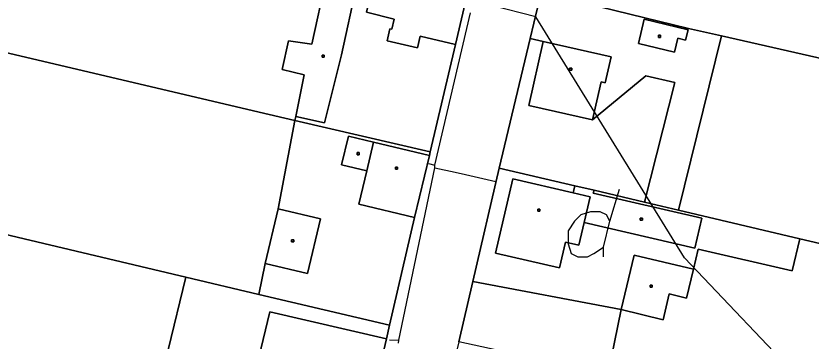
# Model space of a CAD drawing. Extents: x -645676 to -642474, y -1077513 to -1072613.
# Drawn here: x -644889.5 to -644778.2, y -1074201.1 to -1074155.6 of the extents above; entities that cross this region are included whole.
import ezdxf

# ---------------------------------------------------------------- set-up
doc = ezdxf.new("R2010")
doc.units = 0
for name, color, linetype in [('KN', 7, 'Continuous'), ('KULTURY_STAV', 7, 'Continuous'), ('KULTURY_ZNACKY', 7, 'Continuous'), ('PLYNOVOD', 7, 'Continuous'), ('VRSTEVNICE', 7, 'Continuous')]:
    doc.layers.add(name, color=color, linetype=linetype)

# ---------------------------------------------------------------- blocks, each defined once
blk = doc.blocks.new('$431')
blk.add_line((0.63, 0.99), (0.9, 1.89))
blk.add_lwpolyline([(0.45, 0), (0.45, 0.27), (0.63, 0.99), (0.54, 1.17), (0.36, 1.26), (0.09, 1.26), (-0.18, 1.17), (-0.36, 0.99), (-0.54, 0.72), (-0.54, 0.36), (-0.45, 0.09), (-0.27, 0), (0, 0), (0.18, 0.09), (0.45, 0.27)])

msp = doc.modelspace()

# ---------------------------------------------------------------- linework, layer by layer
at = {"layer": 'KN'}
for points in [[(-644844.96, -1074145.63), (-644846.02, -1074150.41), (-644848.06, -1074159.6), (-644851.31, -1074159.13), (-644852.19, -1074163.1), (-644849.1, -1074163.85), (-644850.3, -1074169.7), (-644850.42, -1074170.25), (-644855.39, -1074169.1), (-644946.06, -1074147.76), (-644943.93, -1074121.13)], [(-644718, -1074139.64), (-644722.14, -1074174), (-644790.7, -1074158.43), (-644795.34, -1074157.38), (-644815.93, -1074152.3), (-644814.97, -1074126.78)], [(-644838.48, -1074147.23), (-644840.38, -1074155.1), (-644836.5, -1074156.08), (-644836.84, -1074157.5), (-644837.13, -1074157.42), (-644837.52, -1074159.11), (-644833.26, -1074160.11), (-644832.88, -1074158.47), (-644827.93, -1074159.62), (-644831.47, -1074174.64), (-644850.42, -1074170.25), (-644850.3, -1074169.7), (-644846.26, -1074170.6), (-644843.91, -1074161.05), (-644841.81, -1074151.41), (-644846.02, -1074150.41), (-644844.96, -1074145.63)], [(-644825.75, -1074150.22), (-644827.93, -1074159.62), (-644832.88, -1074158.47), (-644833.26, -1074160.11), (-644837.52, -1074159.11), (-644837.13, -1074157.42), (-644836.84, -1074157.5), (-644836.5, -1074156.08), (-644840.38, -1074155.1), (-644838.48, -1074147.23)], [(-644850.42, -1074170.25), (-644852.74, -1074182.62), (-644854.55, -1074190.26), (-644855.44, -1074194.56), (-644865.67, -1074192.14), (-644948.13, -1074172.61), (-644946.06, -1074147.76), (-644855.39, -1074169.1)], [(-644850.3, -1074169.7), (-644849.1, -1074163.85), (-644852.19, -1074163.1), (-644851.31, -1074159.13), (-644848.06, -1074159.6), (-644846.02, -1074150.41), (-644841.81, -1074151.41), (-644843.91, -1074161.05), (-644846.26, -1074170.6)], [(-644790.7, -1074158.43), (-644796.73, -1074182.79), (-644801.5, -1074181.66), (-644797.26, -1074164.93), (-644801.3, -1074164.02), (-644808.75, -1074170.17), (-644807.55, -1074164.85), (-644806.97, -1074164.98), (-644806.15, -1074161.37), (-644815.66, -1074159.22), (-644817.49, -1074158.81), (-644815.93, -1074152.3), (-644795.34, -1074157.38)], [(-644795.39, -1074157.57), (-644795.76, -1074159.02), (-644796.81, -1074158.75), (-644797.29, -1074160.71), (-644802.34, -1074159.47), (-644801.51, -1074156.07)], [(-644795.39, -1074157.57), (-644801.51, -1074156.07), (-644802.34, -1074159.47), (-644797.29, -1074160.71), (-644796.81, -1074158.75), (-644795.76, -1074159.02)], [(-644799.24, -1074158.64), (-644799.54, -1074158.64), (-644799.54, -1074158.34), (-644799.24, -1074158.34)], [(-644799.24, -1074158.64), (-644799.24, -1074158.34), (-644799.54, -1074158.34), (-644799.54, -1074158.64)], [(-644722.14, -1074174), (-644727.44, -1074199), (-644779.76, -1074186.79), (-644796.73, -1074182.79), (-644790.7, -1074158.43)], [(-644815.66, -1074159.22), (-644817.68, -1074168.15), (-644808.75, -1074170.17), (-644801.3, -1074164.02), (-644797.26, -1074164.93), (-644801.5, -1074181.66), (-644808.55, -1074180), (-644811.23, -1074179.38), (-644821.84, -1074176.9), (-644817.49, -1074158.81)], [(-644808.75, -1074170.17), (-644817.68, -1074168.15), (-644815.66, -1074159.22), (-644806.15, -1074161.37), (-644806.97, -1074164.98), (-644807.55, -1074164.85)], [(-644846.3, -1074161.42), (-644846.6, -1074161.42), (-644846.6, -1074161.12), (-644846.3, -1074161.12)], [(-644846.3, -1074161.42), (-644846.3, -1074161.12), (-644846.6, -1074161.12), (-644846.6, -1074161.42)], [(-644811.66, -1074163.22), (-644811.96, -1074163.22), (-644811.96, -1074162.92), (-644811.66, -1074162.92)], [(-644811.66, -1074163.22), (-644811.66, -1074162.92), (-644811.96, -1074162.92), (-644811.96, -1074163.22)], [(-644831.47, -1074174.64), (-644831.59, -1074175.13), (-644839.4, -1074173.28), (-644842.92, -1074172.43), (-644843.89, -1074176.45), (-644840.35, -1074177.29), (-644841.46, -1074181.96), (-644833.65, -1074183.81), (-644837.17, -1074198.89), (-644855.44, -1074194.56), (-644854.55, -1074190.26), (-644848.67, -1074191.66), (-644846.85, -1074184.02), (-644852.74, -1074182.62), (-644850.42, -1074170.25)], [(-644865.67, -1074192.14), (-644868.15, -1074202.33), (-644863.78, -1074203.61), (-644867.36, -1074217.45), (-644950.25, -1074198.06), (-644948.13, -1074172.61)], [(-644839.4, -1074173.28), (-644840.35, -1074177.29), (-644843.89, -1074176.45), (-644842.92, -1074172.43)], [(-644831.59, -1074175.13), (-644833.65, -1074183.81), (-644841.46, -1074181.96), (-644840.35, -1074177.29), (-644839.4, -1074173.28)], [(-644841.4, -1074175.04), (-644841.7, -1074175.04), (-644841.7, -1074174.74), (-644841.4, -1074174.74)], [(-644841.4, -1074175.04), (-644841.4, -1074174.74), (-644841.7, -1074174.74), (-644841.7, -1074175.04)], [(-644836.03, -1074177.08), (-644836.33, -1074177.08), (-644836.33, -1074176.78), (-644836.03, -1074176.78)], [(-644836.03, -1074177.08), (-644836.03, -1074176.78), (-644836.33, -1074176.78), (-644836.33, -1074177.08)], [(-644811.23, -1074179.38), (-644811.45, -1074180.36), (-644819.93, -1074178.39), (-644822.34, -1074188.78), (-644813.38, -1074190.86), (-644812.54, -1074187.25), (-644810.66, -1074187.69), (-644809.93, -1074184.52), (-644794.44, -1074188.12), (-644793.47, -1074183.93), (-644808.65, -1074180.43), (-644808.55, -1074180), (-644801.5, -1074181.66), (-644796.73, -1074182.79), (-644779.76, -1074186.79), (-644780.8, -1074191.28), (-644793.98, -1074188.23), (-644794.65, -1074191.05), (-644802.95, -1074189.07), (-644804.77, -1074196.7), (-644825.52, -1074192.75), (-644821.84, -1074176.9)], [(-644811.45, -1074180.36), (-644809.1, -1074180.91), (-644809.93, -1074184.52), (-644810.66, -1074187.69), (-644812.54, -1074187.25), (-644813.38, -1074190.86), (-644822.34, -1074188.78), (-644819.93, -1074178.39)], [(-644808.55, -1074180), (-644808.65, -1074180.43), (-644793.47, -1074183.93), (-644794.44, -1074188.12), (-644809.93, -1074184.52), (-644809.1, -1074180.91), (-644811.45, -1074180.36), (-644811.23, -1074179.38)], [(-644854.55, -1074190.26), (-644852.74, -1074182.62), (-644846.85, -1074184.02), (-644848.67, -1074191.66)], [(-644816.12, -1074182.95), (-644816.42, -1074182.95), (-644816.42, -1074182.65), (-644816.12, -1074182.65)], [(-644816.12, -1074182.95), (-644816.12, -1074182.65), (-644816.42, -1074182.65), (-644816.42, -1074182.95)], [(-644801.78, -1074184.19), (-644802.08, -1074184.19), (-644802.08, -1074183.89), (-644801.78, -1074183.89)], [(-644801.78, -1074184.19), (-644801.78, -1074183.89), (-644802.08, -1074183.89), (-644802.08, -1074184.19)], [(-644850.57, -1074187.22), (-644850.87, -1074187.22), (-644850.87, -1074186.92), (-644850.57, -1074186.92)], [(-644850.57, -1074187.22), (-644850.57, -1074186.92), (-644850.87, -1074186.92), (-644850.87, -1074187.22)], [(-644727.44, -1074199), (-644732.37, -1074223.41), (-644800.95, -1074207.13), (-644802.73, -1074206.72), (-644804.99, -1074206.2), (-644806.61, -1074205.83), (-644804.77, -1074196.7), (-644798.89, -1074198.11), (-644798.03, -1074194.51), (-644795.61, -1074195.08), (-644794.65, -1074191.05), (-644793.98, -1074188.23), (-644780.8, -1074191.28), (-644779.76, -1074186.79)], [(-644794.65, -1074191.05), (-644795.61, -1074195.08), (-644798.03, -1074194.51), (-644798.89, -1074198.11), (-644804.77, -1074196.7), (-644802.95, -1074189.07)], [(-644855.44, -1074194.56), (-644837.17, -1074198.89), (-644837.61, -1074200.8), (-644853.93, -1074197), (-644856.07, -1074205.93), (-644848.8, -1074207.67), (-644849.37, -1074210.16), (-644843.56, -1074211.52), (-644842.93, -1074208.97), (-644839.69, -1074209.74), (-644842.69, -1074223.1), (-644859.65, -1074219.22), (-644867.36, -1074217.45), (-644863.78, -1074203.61), (-644868.15, -1074202.33), (-644865.67, -1074192.14)], [(-644804.77, -1074196.7), (-644806.61, -1074205.83), (-644811.3, -1074204.76), (-644816.32, -1074203.61), (-644827.48, -1074201.22), (-644825.52, -1074192.75)], [(-644800.39, -1074193.57), (-644800.69, -1074193.57), (-644800.69, -1074193.27), (-644800.39, -1074193.27)], [(-644800.39, -1074193.57), (-644800.39, -1074193.27), (-644800.69, -1074193.27), (-644800.69, -1074193.57)], [(-644837.61, -1074200.8), (-644839.69, -1074209.74), (-644842.93, -1074208.97), (-644843.56, -1074211.52), (-644849.37, -1074210.16), (-644848.8, -1074207.67), (-644856.07, -1074205.93), (-644853.93, -1074197)]]:
    msp.add_lwpolyline(points, close=True, dxfattribs=at)
for points in [[(-644839.69, -1074209.74), (-644837.61, -1074200.8), (-644837.17, -1074198.89), (-644833.65, -1074183.81), (-644831.59, -1074175.13), (-644831.47, -1074174.64), (-644827.93, -1074159.62), (-644825.75, -1074150.22)], [(-644815.93, -1074152.3), (-644817.49, -1074158.81), (-644821.84, -1074176.9), (-644825.52, -1074192.75), (-644827.48, -1074201.22), (-644831.42, -1074217.77), (-644833.27, -1074225.55), (-644838.91, -1074249.82), (-644842.5, -1074265.3), (-644844.61, -1074274.04), (-644853.97, -1074313.63)]]:
    msp.add_lwpolyline(points, dxfattribs=at)
at = {"layer": 'KULTURY_STAV'}
for points in [[(-644605.5, -1074134.41), (-644587, -1074174.41), (-644572.02, -1074204.88), (-644555.38, -1074234.91), (-644539.9, -1074259.03), (-644551.61, -1074277.21), (-644739.27, -1074253.76), (-644737.8, -1074247.86), (-644732.37, -1074223.41), (-644727.44, -1074199), (-644722.14, -1074174), (-644790.7, -1074158.43), (-644795.34, -1074157.38), (-644815.93, -1074152.3)], [(-644846.02, -1074150.41), (-644848.06, -1074159.6), (-644851.31, -1074159.13), (-644852.19, -1074163.1), (-644849.1, -1074163.85), (-644850.3, -1074169.7), (-644850.42, -1074170.25), (-644852.74, -1074182.62), (-644854.55, -1074190.26), (-644855.44, -1074194.56), (-644865.67, -1074192.14), (-644868.15, -1074202.33)], [(-644868.15, -1074202.33), (-644865.67, -1074192.14), (-644855.44, -1074194.56), (-644854.55, -1074190.26), (-644852.74, -1074182.62), (-644850.42, -1074170.25), (-644850.3, -1074169.7), (-644849.1, -1074163.85), (-644852.19, -1074163.1), (-644851.31, -1074159.13), (-644848.06, -1074159.6), (-644846.02, -1074150.41)], [(-644858.3, -1074288.74), (-644854.42, -1074271.96), (-644853.48, -1074268.11), (-644852.48, -1074264.02), (-644850.7, -1074256.15), (-644849.4, -1074250.75), (-644848.6, -1074247.39), (-644847.61, -1074243.62), (-644845.73, -1074235.68), (-644845.59, -1074235.12), (-644844.69, -1074231.47), (-644842.8, -1074223.58), (-644842.69, -1074223.1), (-644839.69, -1074209.74), (-644837.61, -1074200.8), (-644837.17, -1074198.89), (-644833.65, -1074183.81), (-644831.59, -1074175.13), (-644831.47, -1074174.64), (-644827.93, -1074159.62), (-644825.75, -1074150.22)], [(-644825.75, -1074150.22), (-644827.93, -1074159.62), (-644831.47, -1074174.64), (-644831.59, -1074175.13), (-644833.65, -1074183.81), (-644837.17, -1074198.89), (-644837.61, -1074200.8), (-644839.69, -1074209.74)], [(-644815.93, -1074152.3), (-644817.49, -1074158.81), (-644815.66, -1074159.22), (-644817.68, -1074168.15), (-644808.75, -1074170.17), (-644801.3, -1074164.02), (-644797.26, -1074164.93), (-644801.5, -1074181.66), (-644808.55, -1074180), (-644811.23, -1074179.38), (-644821.84, -1074176.9), (-644825.52, -1074192.75), (-644804.77, -1074196.7), (-644806.61, -1074205.83), (-644811.3, -1074204.76), (-644816.32, -1074203.61), (-644827.48, -1074201.22), (-644831.42, -1074217.77), (-644833.27, -1074225.55), (-644838.91, -1074249.82), (-644840.69, -1074257.51), (-644842.5, -1074265.3), (-644844.61, -1074274.04), (-644853.97, -1074313.63)], [(-644815.93, -1074152.3), (-644795.34, -1074157.38), (-644790.7, -1074158.43), (-644796.73, -1074182.79), (-644779.76, -1074186.79), (-644780.8, -1074191.28), (-644793.98, -1074188.23), (-644794.65, -1074191.05), (-644795.61, -1074195.08), (-644798.03, -1074194.51), (-644798.89, -1074198.11), (-644804.77, -1074196.7), (-644825.52, -1074192.75), (-644821.84, -1074176.9), (-644811.23, -1074179.38), (-644808.55, -1074180), (-644801.5, -1074181.66), (-644797.26, -1074164.93), (-644801.3, -1074164.02), (-644808.75, -1074170.17), (-644817.68, -1074168.15), (-644815.66, -1074159.22), (-644817.49, -1074158.81), (-644815.93, -1074152.3)], [(-644806.61, -1074205.83), (-644804.77, -1074196.7), (-644798.89, -1074198.11), (-644798.03, -1074194.51), (-644795.61, -1074195.08), (-644794.65, -1074191.05), (-644793.98, -1074188.23), (-644780.8, -1074191.28), (-644779.76, -1074186.79), (-644796.73, -1074182.79), (-644790.7, -1074158.43)], [(-644790.7, -1074158.43), (-644722.14, -1074174), (-644727.44, -1074199), (-644732.37, -1074223.41), (-644737.8, -1074247.86), (-644739.27, -1074253.76), (-644743.77, -1074271.82), (-644746.58, -1074283.11), (-644749.84, -1074296.19), (-644756.21, -1074321.75), (-644752.45, -1074322.25), (-644736.38, -1074324.4), (-644727.36, -1074325.61), (-644699.27, -1074329.37)]]:
    msp.add_lwpolyline(points, dxfattribs=at)
at = {"layer": 'PLYNOVOD'}
for p, q in [((-644830.81, -1074176.49), (-644825.82, -1074155.19)), ((-644831.73, -1074176.25), (-644830.81, -1074176.49)), ((-644835.88, -1074200.97), (-644830.83, -1074176.87)), ((-644830.83, -1074176.87), (-644830.81, -1074176.49)), ((-644830.83, -1074176.87), (-644828, -1074177.5)), ((-644828, -1074177.5), (-644826.53, -1074177.82)), ((-644826.53, -1074177.82), (-644822.3, -1074178.76)), ((-644837.17, -1074200.9), (-644835.88, -1074200.97)), ((-644835.9, -1074201.38), (-644835.88, -1074200.97))]:
    msp.add_line(p, q, dxfattribs=at)
at = {"layer": 'VRSTEVNICE'}
msp.add_lwpolyline([(-644567.17, -1074334.58), (-644603.49, -1074312.22), (-644620.72, -1074302.54), (-644629.27, -1074298.69), (-644654.9, -1074289.01), (-644665.16, -1074284.17), (-644689.37, -1074270.06), (-644716.71, -1074255.54), (-644730.1, -1074246.99), (-644741.5, -1074238.73), (-644768.7, -1074216.51), (-644778.95, -1074207.26), (-644795.9, -1074189.45), (-644816.68, -1074155.75), (-644822.89, -1074154.19)], dxfattribs=at)

# ---------------------------------------------------------------- block references
at = {"layer": 'KULTURY_ZNACKY', "xscale": 5, "yscale": 5}
msp.add_blockref('$431', (-644809.48, -1074189.3), dxfattribs=at)

doc.saveas('drawing.dxf')
